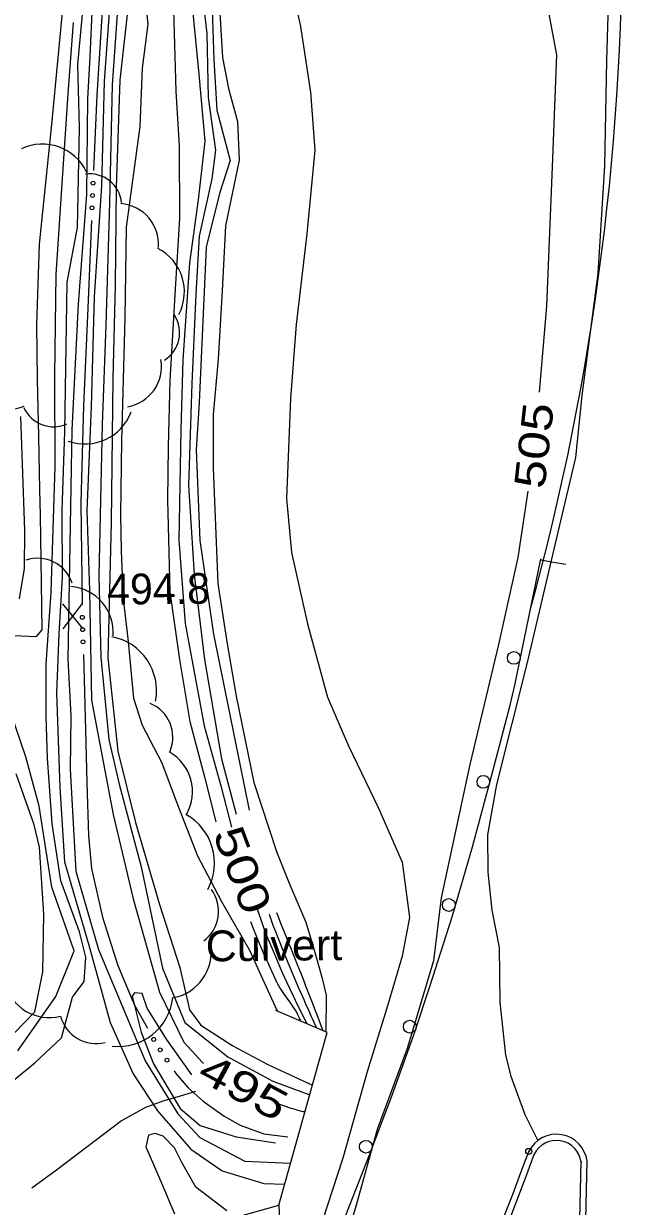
# Model space of a CAD drawing. Extents: x 2361284 to 2366480, y 6976556 to 6985346.
# Drawn here: x 2364323 to 2364416.6, y 6977041.6 to 6977226.3 of the extents above; entities that cross this region are included whole.
import ezdxf
from ezdxf.enums import TextEntityAlignment as Align

# ---------------------------------------------------------------- set-up
doc = ezdxf.new("R2010")
doc.units = 0
doc.header["$LTSCALE"] = 1.9
doc.header["$PDMODE"] = 32
doc.header["$PDSIZE"] = 0.95
for name, color, linetype, lineweight in [('12', 7, 'Continuous', 13), ('13', 7, 'Continuous', 13), ('16', 7, 'Continuous', 13), ('17', 7, 'Continuous', 13), ('21', 7, 'Continuous', 13), ('3', 7, 'Continuous', 13), ('5', 7, 'Continuous', 13), ('8', 7, 'Continuous', 13)]:
    doc.layers.add(name, color=color, linetype=linetype, lineweight=lineweight)

msp = doc.modelspace()

# ---------------------------------------------------------------- linework, layer by layer
at = {"layer": '12'}
for p, q in [((2364332.263, 6977131.833), (2364329.146, 6977135.684)), ((2364329.183, 6977131.804), (2364332.226, 6977135.713))]:
    msp.add_line(p, q, dxfattribs=at)
for points in [[(2364372.721, 6977406.14), (2364375.27, 6977394.684), (2364379.067, 6977384.459), (2364383.034, 6977374.267), (2364384.285, 6977364.748), (2364384.283, 6977348.148), (2364383.007, 6977337.214), (2364382.424, 6977329.128), (2364382.558, 6977316.089), (2364383.573, 6977306.038), (2364386.168, 6977290.792), (2364388.838, 6977278.357), (2364394.711, 6977265.441), (2364398.728, 6977257.17), (2364400.971, 6977249.57), (2364402.992, 6977238.909), (2364406.269, 6977221.439), (2364405.585, 6977203.932), (2364404.692, 6977182.171), (2364403.57, 6977168.721)], [(2364339.714, 6977314.072), (2364339.499, 6977311.459), (2364338.536, 6977306.62), (2364338.18, 6977299.856), (2364337.629, 6977296.77), (2364336.925, 6977287.734), (2364337.414, 6977277.337), (2364337.665, 6977263.53), (2364337.7, 6977250.409), (2364336.965, 6977240.381), (2364336.396, 6977228.785), (2364335.604, 6977217.327), (2364335.15, 6977200.972), (2364334.004, 6977183.669), (2364333.558, 6977166.474), (2364332.892, 6977150.248), (2364333.301, 6977137.761), (2364333.584, 6977120.643), (2364336.974, 6977102.764), (2364340.099, 6977089.603), (2364344.218, 6977075.031), (2364348.037, 6977067.23), (2364351.013, 6977064.006), (2364351.114, 6977063.937)], [(2364333.985, 6977235.154), (2364333.349, 6977221.096), (2364332.96, 6977214.622), (2364332.803, 6977199.63), (2364331.515, 6977182.496), (2364330.542, 6977162.856), (2364329.922, 6977127.058), (2364330.397, 6977118.212), (2364330.257, 6977109.79), (2364331.148, 6977093.928), (2364334.684, 6977081.681), (2364341.969, 6977064.29), (2364347.084, 6977056.036), (2364350.514, 6977052.309), (2364357.549, 6977048.656), (2364364.703, 6977048.304)], [(2364349.334, 6977229.028), (2364350.385, 6977218.428), (2364351.295, 6977207.926), (2364350.271, 6977198.796), (2364348.915, 6977188.972), (2364347.859, 6977173.792), (2364347.583, 6977162.858), (2364347.277, 6977145.635), (2364348.251, 6977132.593), (2364351.202, 6977116.65), (2364353.802, 6977107.254), (2364355.473, 6977100.81)], [(2364401.776, 6977153.292), (2364400.235, 6977142.947), (2364397.204, 6977129.348), (2364392.703, 6977110.574), (2364388.261, 6977089.761), (2364387.043, 6977079.929), (2364382.933, 6977066.249), (2364378.263, 6977053.573), (2364375.082, 6977042.123), (2364371.749, 6977030.81)], [(2364359.485, 6977088.037), (2364359.783, 6977087.121), (2364359.991, 6977086.514), (2364360.429, 6977085.308), (2364360.657, 6977084.709), (2364361.128, 6977083.515), (2364361.614, 6977082.326), (2364362.612, 6977079.957), (2364363.091, 6977078.843), (2364363.417, 6977078.104), (2364364.082, 6977076.633), (2364365.111, 6977074.443), (2364365.816, 6977072.991), (2364366.294, 6977072.026), (2364367.267, 6977070.1)], [(2364362.242, 6977057.802), (2364362.65, 6977057.651), (2364362.854, 6977057.577), (2364363.159, 6977057.467), (2364363.466, 6977057.36), (2364363.619, 6977057.307), (2364363.926, 6977057.203), (2364364.079, 6977057.152), (2364364.31, 6977057.077), (2364364.618, 6977056.979), (2364364.773, 6977056.93), (2364365.005, 6977056.859), (2364365.355, 6977056.756), (2364365.666, 6977056.667), (2364365.823, 6977056.624), (2364366.058, 6977056.56), (2364366.412, 6977056.468), (2364366.65, 6977056.408), (2364366.769, 6977056.38), (2364366.948, 6977056.337)]]:
    msp.add_lwpolyline(points, dxfattribs=at)
at = {"layer": '13'}
for points in [[(2364333.377, 6977241.247), (2364331.43, 6977219.928), (2364331.674, 6977210.038), (2364331.352, 6977194.456), (2364329.753, 6977185.949), (2364329.395, 6977162.535), (2364328.961, 6977150.311), (2364329.001, 6977139.84), (2364328.505, 6977130.965), (2364328.143, 6977121.771), (2364328.683, 6977107.025), (2364329.364, 6977095.371), (2364333.178, 6977082.367), (2364336.513, 6977070.287), (2364340.109, 6977062.292), (2364343.923, 6977056.518), (2364349.141, 6977050.486), (2364354.014, 6977047.122), (2364360.538, 6977045.146), (2364363.794, 6977045.065)], [(2364338.419, 6977238.945), (2364336.83, 6977216.749), (2364336.435, 6977198.304), (2364335.867, 6977179.228), (2364335.284, 6977163.721), (2364334.739, 6977140.064), (2364335.06, 6977127.377), (2364336.292, 6977114.478), (2364337.929, 6977107.503), (2364341.371, 6977094.595), (2364344.702, 6977078.796), (2364348.203, 6977070.308), (2364354.904, 6977064.953), (2364361.941, 6977061.129), (2364367.702, 6977059.014)], [(2364341.476, 6977234.965), (2364342.399, 6977226.242), (2364341.535, 6977219.344), (2364341.181, 6977210.219), (2364339.011, 6977194.539), (2364338.807, 6977180.306), (2364338.289, 6977161.159), (2364338.118, 6977149.618), (2364338.262, 6977143.948), (2364338.534, 6977136.39), (2364339.292, 6977130.277), (2364340.191, 6977120.955), (2364341.52, 6977116.728), (2364344.617, 6977110.877), (2364346.834, 6977104.848), (2364350.156, 6977096.319), (2364353.924, 6977089.195), (2364358.276, 6977081.616), (2364360.594, 6977076.526), (2364362.626, 6977072.106)], [(2364364.27, 6977234.751), (2364366.246, 6977225.859), (2364367.812, 6977215.613), (2364368.528, 6977206.57), (2364367.244, 6977193.477), (2364365.577, 6977179.33), (2364364.727, 6977167.772), (2364364.085, 6977152.145), (2364364.836, 6977143.691), (2364367.353, 6977132.544), (2364370.461, 6977121.093), (2364373.743, 6977113.514), (2364378.476, 6977103.779), (2364382.146, 6977095.333), (2364383.278, 6977086.714), (2364382.126, 6977080.682), (2364379.908, 6977073.07), (2364376.707, 6977062.6), (2364372.885, 6977049.132), (2364369.649, 6977039.212)], [(2364350.643, 6977233.352), (2364351.605, 6977224.7), (2364351.85, 6977214.751), (2364353.008, 6977206.552), (2364352.43, 6977202.086), (2364350.436, 6977193.097), (2364349.901, 6977184.051), (2364349.264, 6977170.105), (2364348.786, 6977154.169), (2364349.668, 6977140.266), (2364351.264, 6977126.991), (2364353.902, 6977111.465), (2364356.224, 6977102.827)], [(2364414.515, 6977234.609), (2364414.078, 6977220.543), (2364413.755, 6977204.09), (2364412.714, 6977187.298), (2364410.235, 6977168.245), (2364409.256, 6977158.564), (2364406.689, 6977147.78), (2364401.691, 6977126.5), (2364396.912, 6977107.454), (2364395.467, 6977099.609), (2364395.563, 6977093.801), (2364396.139, 6977087.826), (2364397.284, 6977081.986), (2364397.405, 6977073.496), (2364398.324, 6977065.196), (2364399.125, 6977061.893), (2364401.312, 6977055.933), (2364403.371, 6977051.882)], [(2364321.435, 6977130.734), (2364325.002, 6977130.6), (2364325.919, 6977131.63), (2364325.78, 6977138.899), (2364325.628, 6977149.579), (2364325.521, 6977153.477), (2364325.402, 6977161.827), (2364325.167, 6977170.736), (2364325.075, 6977179.325), (2364325.506, 6977191.86), (2364327.398, 6977210.568), (2364329.4, 6977231.449)], [(2364339.533, 6977231.085), (2364338.043, 6977217.5), (2364337.452, 6977200.784), (2364337.287, 6977185.471), (2364336.925, 6977170.958), (2364336.67, 6977148.414), (2364336.161, 6977127.247), (2364337.71, 6977112.651), (2364340.495, 6977101.547), (2364344.247, 6977088.743), (2364347.421, 6977078.862), (2364348.944, 6977072.265), (2364350.716, 6977069.905), (2364355.718, 6977066.631), (2364361.176, 6977063.722), (2364368.118, 6977060.508)], [(2364352.37, 6977231.567), (2364352.723, 6977220.72), (2364353.188, 6977212.784), (2364355.253, 6977204.943), (2364353.602, 6977199.767), (2364351.502, 6977191.397), (2364350.442, 6977167.136), (2364349.943, 6977159.73), (2364350.547, 6977145.566), (2364352.647, 6977130.934), (2364355.111, 6977118.887), (2364358.258, 6977103.476)], [(2364346.419, 6977228.47), (2364346.76, 6977215.743), (2364347.302, 6977207.148), (2364347.349, 6977195.848), (2364346.664, 6977184.81), (2364345.87, 6977170.563), (2364345.598, 6977160.259), (2364345.507, 6977151.878), (2364345.526, 6977149.898), (2364345.863, 6977137.58), (2364347.334, 6977126.984), (2364348.996, 6977117.329), (2364351.248, 6977108.68), (2364353.055, 6977101.627)], [(2364353.665, 6977227.919), (2364354.08, 6977221.003), (2364354.996, 6977216.171), (2364356.415, 6977211.045), (2364356.683, 6977204.957), (2364354.56, 6977194.736), (2364354.007, 6977184.57), (2364353.418, 6977173.885), (2364352.61, 6977165.245), (2364352.62, 6977156.895), (2364353.331, 6977138.871), (2364354.791, 6977129.465), (2364356.199, 6977121.258), (2364358.977, 6977107.793), (2364362.54, 6977097.006), (2364364.609, 6977091.776), (2364367.076, 6977085.989), (2364368.656, 6977080.684), (2364369.597, 6977077.382), (2364370.253, 6977074.568), (2364370.208, 6977068.817)], [(2364297.698, 6977037.838), (2364301.568, 6977044.284), (2364310.391, 6977052.408), (2364317.745, 6977058.259), (2364324.742, 6977063.976), (2364328.915, 6977067.916), (2364330.655, 6977074.232), (2364332.481, 6977076.689), (2364332.715, 6977080.512), (2364331.737, 6977084.473), (2364328.802, 6977092.406), (2364327.487, 6977101.344), (2364326.72, 6977111.557), (2364326.547, 6977118.106), (2364326.53, 6977126.246), (2364327.283, 6977137.523), (2364327.917, 6977157.12), (2364327.872, 6977171.322), (2364328.091, 6977187.153), (2364329.204, 6977203.626), (2364329.953, 6977215.323), (2364330.777, 6977226.502)], [(2364322.351, 6977136.487), (2364323.138, 6977141.204), (2364323.181, 6977147.126), (2364322.542, 6977164.93)], [(2364322.114, 6977065.861), (2364328.014, 6977074.337), (2364330.896, 6977081.505), (2364327.421, 6977091.443), (2364325.41, 6977104.104), (2364323.348, 6977111.765), (2364321.084, 6977118.354)], [(2364321.566, 6977068.705), (2364324.736, 6977071.975), (2364326.027, 6977078.219), (2364326.141, 6977087.2), (2364325.472, 6977097.663), (2364324.668, 6977101.167), (2364321.843, 6977109.11)], [(2364361.363, 6977087.215), (2364361.575, 6977086.595), (2364361.682, 6977086.286), (2364361.791, 6977085.977), (2364361.846, 6977085.823), (2364361.958, 6977085.515), (2364362.015, 6977085.362), (2364362.103, 6977085.132), (2364362.439, 6977084.268), (2364362.665, 6977083.693), (2364362.816, 6977083.311), (2364363.121, 6977082.546), (2364363.352, 6977081.973), (2364363.506, 6977081.592), (2364363.817, 6977080.829), (2364363.973, 6977080.449), (2364364.288, 6977079.688), (2364364.605, 6977078.928), (2364364.818, 6977078.422), (2364365.246, 6977077.411), (2364365.696, 6977076.358), (2364365.922, 6977075.832), (2364366.262, 6977075.044), (2364366.776, 6977073.864), (2364367.12, 6977073.078), (2364367.294, 6977072.685), (2364367.554, 6977072.096), (2364367.904, 6977071.312), (2364368.079, 6977070.921), (2364368.344, 6977070.334), (2364368.743, 6977069.454)], [(2364362.49, 6977087.476), (2364362.595, 6977087.209), (2364362.806, 6977086.676), (2364363.019, 6977086.143), (2364363.162, 6977085.789), (2364363.449, 6977085.081), (2364363.883, 6977084.02), (2364364.461, 6977082.606), (2364364.749, 6977081.898), (2364365.035, 6977081.19), (2364365.177, 6977080.836), (2364365.389, 6977080.303), (2364365.764, 6977079.356), (2364366.264, 6977078.093), (2364366.513, 6977077.461), (2364366.885, 6977076.513), (2364367.07, 6977076.038), (2364367.371, 6977075.26), (2364367.971, 6977073.703), (2364368.566, 6977072.145), (2364368.961, 6977071.105), (2364369.224, 6977070.411), (2364369.746, 6977069.023)], [(2364358.443, 6977086.087), (2364358.891, 6977084.959), (2364359.805, 6977082.71), (2364360.084, 6977082.043), (2364360.658, 6977080.716), (2364361.249, 6977079.397), (2364362.462, 6977076.774), (2364362.58, 6977076.53), (2364362.835, 6977076.054), (2364363.113, 6977075.589), (2364363.308, 6977075.284), (2364363.716, 6977074.684), (2364364.138, 6977074.091), (2364364.703, 6977073.303), (2364364.979, 6977072.905), (2364365.376, 6977072.299), (2364365.563, 6977071.99), (2364365.799, 6977071.571), (2364365.909, 6977071.357), (2364366.065, 6977071.032), (2364366.273, 6977070.53)], [(2364349.281, 6977062.129), (2364345.308, 6977067.702), (2364342.3, 6977072.542), (2364341.539, 6977074.835), (2364340.329, 6977074.924), (2364339.984, 6977074.4), (2364341.386, 6977068.783), (2364343.293, 6977063.852), (2364347.447, 6977056.876), (2364350.596, 6977054.19), (2364356.213, 6977052.434), (2364362.352, 6977051.522)], [(2364354.773, 6977040.869), (2364349.928, 6977044.574), (2364347.701, 6977048.413), (2364346.599, 6977050.702), (2364344.802, 6977052.525), (2364343.547, 6977052.963), (2364342.499, 6977052.673), (2364342.106, 6977050.899), (2364344.633, 6977045.003), (2364346.597, 6977040.403)], [(2364362.865, 6977041.756), (2364362.967, 6977039.488)]]:
    msp.add_lwpolyline(points, dxfattribs=at)
at = {"layer": '16'}
for centre, radius, start, end in [((2364325.943, 6977199.84), 7.644, 25.46901, 115.46901), ((2364333.262, 6977197.762), 5.093, 6.74665, 96.74665), ((2364337.709, 6977191.84), 6.373, 355.62634, 85.62634), ((2364340.478, 6977184.409), 7.644, 332.69898, 62.69898), ((2364342.289, 6977178.042), 5.093, 302.286, 32.286), ((2364338.177, 6977172.763), 6.373, 279.6933, 9.6933), ((2364320.847, 6977172.506), 6.373, 200.58677, 290.58677), ((2364327.67, 6977168.438), 5.093, 204.33902, 294.33902), ((2364332.601, 6977168.293), 7.644, 249.9147, 339.9147), ((2364325.163, 6977137.077), 5.729, 18.45424, 108.45424), ((2364329.828, 6977131.242), 7.169, 355.65166, 85.65166), ((2364335.177, 6977122.105), 8.599, 349.20932, 79.20932), ((2364340.588, 6977114.846), 5.729, 337.39447, 67.39447), ((2364342.219, 6977106.33), 7.169, 330.49704, 60.49704), ((2364344.227, 6977095.233), 8.599, 331.20603, 61.20603), ((2364347.743, 6977087.664), 5.729, 306.42366, 36.42366), ((2364345.139, 6977081.243), 7.169, 280.2472, 10.2472), ((2364326.991, 6977078.242), 7.169, 194.10634, 284.10634), ((2364337.77, 6977075.137), 8.599, 263.81031, 353.81031), ((2364334.312, 6977072.721), 5.729, 194.52022, 284.52022)]:
    msp.add_arc(centre, radius, start, end, dxfattribs=at)
at = {"layer": '17'}
msp.add_lwpolyline([(2364373.36, 6977040.227), (2364377.071, 6977049.602), (2364380.572, 6977058.967), (2364383.973, 6977068.379), (2364386.491, 6977075.893), (2364389.949, 6977086.817), (2364393.125, 6977097.757), (2364396.12, 6977108.757), (2364399.014, 6977119.855), (2364399.744, 6977122.973), (2364403.817, 6977142.741)], dxfattribs=at)
for centre in [(2364399.603, 6977127.238), (2364394.846, 6977107.881), (2364389.434, 6977088.646), (2364383.342, 6977069.639), (2364376.482, 6977050.89)]:
    msp.add_circle(centre, 1, dxfattribs=at)
at = {"layer": '21'}
for points in [[(2364336.037, 6977263.334), (2364336.057, 6977258.044), (2364335.969, 6977243.122), (2364335.302, 6977229.125), (2364334.445, 6977215.126), (2364333.937, 6977203.391)], [(2364333.601, 6977195.557), (2364333.022, 6977181.85), (2364332.356, 6977166.653), (2364331.941, 6977151.459), (2364332.141, 6977135.59)], [(2364332.336, 6977127.751), (2364332.658, 6977115.974), (2364332.856, 6977107.725), (2364333.115, 6977099.486), (2364333.614, 6977094.332), (2364335.306, 6977086.727), (2364337.708, 6977079.21), (2364340.347, 6977073.004), (2364342.35, 6977069.403)], [(2364346.505, 6977062.753), (2364346.799, 6977062.306), (2364348.71, 6977060.114), (2364351.08, 6977057.986), (2364354.352, 6977055.656), (2364356.826, 6977054.28), (2364360.559, 6977052.895), (2364364.293, 6977052.45)], [(2364349.856, 6977059.495), (2364348.669, 6977059.143), (2364347.482, 6977058.782), (2364344.73, 6977057.996), (2364342.038, 6977057.02), (2364338.308, 6977054.944), (2364328.122, 6977047.206), (2364324.288, 6977044.43)]]:
    msp.add_lwpolyline(points, dxfattribs=at)
for centre in [(2364333.848, 6977201.383), (2364333.765, 6977199.465), (2364333.683, 6977197.547), (2364332.169, 6977133.582), (2364332.222, 6977131.663), (2364332.276, 6977129.743), (2364343.333, 6977067.653), (2364344.348, 6977066.025), (2364345.404, 6977064.421)]:
    msp.add_circle(centre, 0.3, dxfattribs=at)
at = {"layer": '3'}
msp.add_line((2364402.787, 6977049.73), (2364402.829, 6977049.828), dxfattribs=at)
for points in [[(2364409.17, 6977007.815), (2364410.102, 6977048.646), (2364410.11, 6977048.501)], [(2364410.13, 6977007.794), (2364411.063, 6977048.625), (2364411.062, 6977048.625)]]:
    msp.add_lwpolyline(points, dxfattribs=at)
for centre, radius, start, end in [((2364014.529, 6977241.307), 402.029, 344.62208, 0.81962), ((2364406.261, 6977047.998), 4.842, 7.44618, 153.49873), ((2364406.261, 6977047.998), 3.882, 7.44619, 153.49874), ((2363855.415, 6977250.56), 582.096, 317.85201, 339.86244), ((2363855.415, 6977250.56), 583.057, 317.85201, 339.86244)]:
    msp.add_arc(centre, radius, start, end, dxfattribs=at)
msp.add_point((2364401.927, 6977050.159), dxfattribs=at)
at = {"layer": '5'}
msp.add_lwpolyline([(2364403.817, 6977142.542), (2364405.778, 6977142.204), (2364407.749, 6977141.864)], dxfattribs=at)
at = {"layer": '8'}
msp.add_lwpolyline([(2364353.26, 6977039.076), (2364362.865, 6977041.756), (2364370.419, 6977068.729), (2364362.416, 6977072.194)], dxfattribs=at)

# ---------------------------------------------------------------- texts
at = {"layer": '12'}
for s, height, rotation, width, p in [(' 505 ', 4.799, 83.599, 1.25, (2364405.139, 6977160.164)), (' 500 ', 4.8, 290.55, 1.3, (2364354.969, 6977093.294)), (' 495 ', 4.8, 331.867, 1.35, (2364356.254, 6977058.098))]:
    msp.add_text(s, height=height, rotation=rotation, dxfattribs=dict(at, width=width)).set_placement(p, align=Align.CENTER)
msp.add_text('494.8', height=4.799, rotation=0.545, dxfattribs=at).set_placement((2364336.072, 6977135.557))
at = {"layer": '8', "width": 1.05}
msp.add_text('Culvert', height=4.799, rotation=0.545, dxfattribs=at).set_placement((2364351.472, 6977079.841))

doc.saveas('drawing.dxf')
